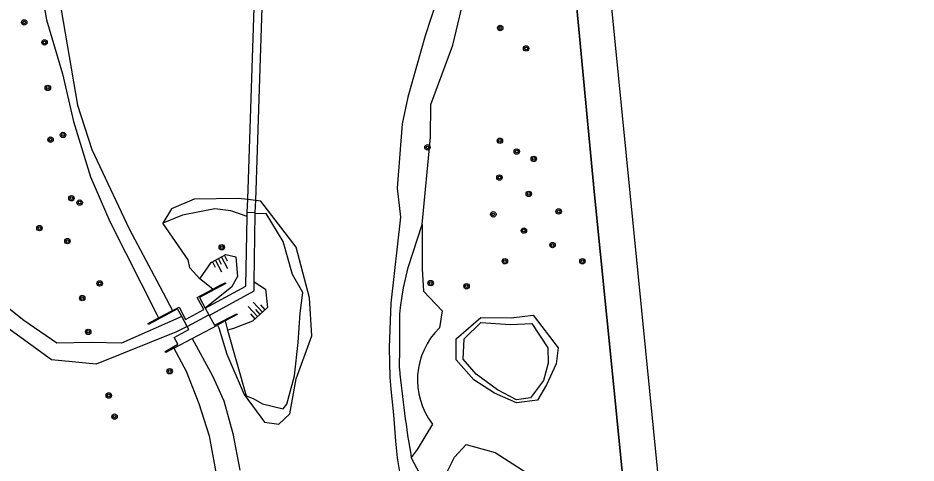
# Model space of a CAD drawing. Extents: x 125000 to 129004, y 397500 to 399008.
# Drawn here: x 127223.8 to 127356, y 397566.8 to 397632.3 of the extents above; entities that cross this region are included whole.
import ezdxf

# ---------------------------------------------------------------- set-up
doc = ezdxf.new("R2010")
doc.units = 0
for name, color, linetype in [('gg-afsc-lijn faunaraster', 7, 'Continuous'), ('gg-knt-bovenkant onderkant talud', 7, 'Continuous'), ('gg-knt-verharding', 7, 'Continuous'), ('gg-kntw-beschoeiing', 7, 'Continuous'), ('gg-kntw-bovenkant insteek waterloop', 7, 'Continuous'), ('gg-kntw-waterlijn', 7, 'Continuous'), ('gg-kwrk-kunstwerk niveau 01', 7, 'Continuous'), ('gg-kwrk-stuw', 7, 'Continuous'), ('gt-grn-groengrens', 7, 'Continuous'), ('gt-symb-boom', 7, 'Continuous'), ('gt-symb-talud symbool', 7, 'Continuous'), ('gx-grn-maaiveld', 7, 'Continuous')]:
    doc.layers.add(name, color=color, linetype=linetype)

# ---------------------------------------------------------------- blocks, each defined once
blk = doc.blocks.new('gt0-BOOM')
at = {"layer": 'gt-symb-boom'}
for radius in [0.4, 0.2]:
    blk.add_circle((0, 0), radius, dxfattribs=at)
blk = doc.blocks.new('gt0-TALUD_1')
at = {"layer": 'gt-symb-talud symbool'}
for p, q in [((-1, -1), (-1, 0)), ((-0.5, -2), (-0.5, 0)), ((0, -1), (0, 0)), ((0.5, -2), (0.5, 0)), ((1, -1), (1, 0))]:
    blk.add_line(p, q, dxfattribs=at)

msp = doc.modelspace()

# ---------------------------------------------------------------- linework, layer by layer
at = {"layer": 'gg-afsc-lijn faunaraster'}
msp.add_lwpolyline([(127299.63, 397702.31), (127308.7, 397606.31), (127311.41, 397579.46), (127316.01, 397532.97)], dxfattribs=at)
at = {"layer": 'gg-knt-bovenkant onderkant talud'}
msp.add_lwpolyline([(127258.59, 397593.5), (127260.26, 397592.39), (127260.54, 397589.71), (127258.32, 397587.68), (127255.54, 397586.63), (127254.67, 397586.39)], dxfattribs=at)
at = {"layer": 'gg-knt-verharding'}
for p, q in [((127257.56, 397603.1), (127257.57, 397603.72)), ((127258.59, 397593.5), (127258.75, 397603.5)), ((127258.75, 397603.5), (127258.75, 397603.7))]:
    msp.add_line(p, q, dxfattribs=at)
for points in [[(127251.37, 397589.62), (127257.36, 397592.86), (127257.56, 397603.1)], [(127251.96, 397588.54), (127258.57, 397592.15), (127258.59, 397593.5)]]:
    msp.add_lwpolyline(points, dxfattribs=at)
at = {"layer": 'gg-kntw-beschoeiing'}
for p, q in [((127249.46, 397585.17), (127252.47, 397579.66)), ((127252.47, 397579.66), (127254.11, 397575.96)), ((127254.11, 397575.96), (127255.45, 397571.15)), ((127255.45, 397571.15), (127256.48, 397565.78))]:
    msp.add_line(p, q, dxfattribs=at)
at = {"layer": 'gg-kntw-bovenkant insteek waterloop'}
for p, q in [((127244.26, 397588.67), (127244.5, 397588.19)), ((127254.29, 397587.73), (127254.67, 397586.39))]:
    msp.add_line(p, q, dxfattribs=at)
for points in [[(127283.3, 397601.94), (127284.55, 397614.76), (127284.61, 397619.61), (127287.85, 397628.34), (127293.11, 397650.61), (127296.62, 397668.08), (127296.44, 397674.4), (127295.29, 397687.52), (127293.23, 397690.06)], [(127223.43, 397680.78), (127223.98, 397667.86), (127224.18, 397658.59), (127225.12, 397648.85), (127226.56, 397640.3), (127228, 397632.07), (127230.36, 397624.11), (127231.98, 397617.08), (127234.49, 397608.96), (127237.34, 397602.35), (127244.26, 397588.67)], [(127257.56, 397603.1), (127255.14, 397603.95), (127252.78, 397604.23), (127248.03, 397603.31), (127245.11, 397602.13)], [(127254.67, 397586.39), (127257.38, 397576.71), (127258.41, 397576.33), (127259.8, 397575.52), (127262.84, 397574.78), (127263.41, 397575.47), (127264.52, 397579.66), (127265.06, 397584.58), (127265.37, 397588.87), (127265.73, 397591.91), (127264.24, 397594.57), (127262.87, 397599.45), (127260.33, 397603.57), (127258.75, 397603.5)], [(127279.98, 397580.72), (127280.04, 397583.82), (127280.01, 397587.84), (127280.05, 397588.73), (127280.12, 397589.69), (127280.37, 397591.39), (127280.59, 397592.6), (127281.25, 397595.58), (127283.3, 397601.94)], [(127246.75, 397583.73), (127248.57, 397580.33), (127250.41, 397575.57), (127251.95, 397570.83), (127253.01, 397565.18), (127253.62, 397560.15), (127253.31, 397554.09), (127252.53, 397547.89), (127251.78, 397543.05), (127251.31, 397541.06)], [(127283.77, 397549.36), (127286.61, 397557.52), (127284.27, 397562.85), (127281.72, 397567.62)]]:
    msp.add_lwpolyline(points, dxfattribs=at)
msp.add_arc((127442.73, 397595.74), 163.45, 185.272, 189.9052, dxfattribs=at)
at = {"layer": 'gg-kntw-waterlijn'}
msp.add_line((127258.81, 397605.46), (127257.63, 397605.6), dxfattribs=at)
for points in [[(127223.2, 397704.67), (127225.19, 397692.04), (127225.7, 397680.89), (127226.13, 397663.79), (127226.79, 397653.87), (127227.69, 397647.88), (127232.59, 397619.5), (127234.67, 397612.96), (127240.2, 397601.3), (127244.24, 397593.62), (127246.57, 397589.28)], [(127290.11, 397695.47), (127290.49, 397690.51), (127292.02, 397681.97), (127292.2, 397674.14), (127291.79, 397666.35), (127291.04, 397658.11), (127289.75, 397654.36), (127287.08, 397639.95), (127283.77, 397629.72), (127281.21, 397620.67), (127280.38, 397616.73), (127279.62, 397607.27), (127280.15, 397603.02), (127278.68, 397590.37), (127278.47, 397583.82), (127278.5, 397581.59), (127278.57, 397579.44), (127278.71, 397577.69), (127279.1, 397573.92), (127279.39, 397570.05), (127279.65, 397567.57), (127280.08, 397564.92), (127280.86, 397560.79)], [(127257.63, 397605.6), (127256.28, 397605.77), (127249.76, 397605.66), (127246.41, 397604.22), (127245.11, 397602.13)], [(127253.17, 397587.13), (127253.39, 397586.72), (127254.57, 397582.86), (127257.13, 397576.89), (127260.1, 397572.85), (127262.22, 397572.55), (127263.83, 397574.07), (127264.75, 397579.21), (127267.06, 397585.55), (127266.74, 397591.13), (127264.75, 397598.59), (127259.57, 397605.36), (127258.81, 397605.46)]]:
    msp.add_lwpolyline(points, dxfattribs=at)
at = {"layer": 'gg-kwrk-kunstwerk niveau 01'}
for p, q in [((127258.81, 397605.46), (127260.24, 397649.15)), ((127257.63, 397605.6), (127259.02, 397647.6)), ((127257.57, 397603.72), (127257.63, 397605.6)), ((127258.75, 397603.7), (127258.81, 397605.46)), ((127257.57, 397603.72), (127258.75, 397603.7))]:
    msp.add_line(p, q, dxfattribs=at)
at = {"layer": 'gg-kwrk-stuw'}
for p, q in [((127244.5, 397588.19), (127246.57, 397589.28)), ((127248.71, 397586.92), (127251.91, 397588.62)), ((127251.37, 397589.62), (127251.91, 397588.62)), ((127251.91, 397588.62), (127251.96, 397588.54)), ((127248.71, 397586.92), (127247.91, 397588.39))]:
    msp.add_line(p, q, dxfattribs=at)
for points in [[(127253.68, 397593.03), (127254.3, 397593.36), (127254.39, 397593.22), (127250.53, 397591.16), (127251.37, 397589.62)], [(127247.91, 397588.39), (127247.31, 397589.51), (127243.03, 397587.23), (127242.96, 397587.38), (127244.5, 397588.19)], [(127251.96, 397588.54), (127252.75, 397587.09), (127256.03, 397588.8), (127256.1, 397588.69)], [(127246.75, 397583.73), (127245.55, 397583.08), (127245.46, 397583.24), (127247.34, 397584.3), (127246.8, 397585.31), (127248.96, 397586.46), (127248.71, 397586.92)]]:
    msp.add_lwpolyline(points, dxfattribs=at)
at = {"layer": 'gt-grn-groengrens'}
for points in [[(127283.3, 397601.94), (127283.34, 397595.4), (127283.51, 397592.14), (127286.28, 397589.2), (127285.85, 397586.7)], [(127247.91, 397588.39), (127239.06, 397584.44), (127234.58, 397584.58), (127229.54, 397584.45), (127224.68, 397587.78), (127220.3, 397591.22)], [(127248.71, 397586.92), (127247.16, 397586.12), (127235.31, 397581.38), (127228.74, 397582.02), (127222.66, 397586.4), (127220.7, 397588.07)], [(127284.83, 397572.56), (127282.58, 397568.83), (127281.72, 397567.62)], [(127287.33, 397561.16), (127286.81, 397565.14), (127288.08, 397567.66), (127289.8, 397569.53), (127294.07, 397568.36), (127298.75, 397565.39), (127303.22, 397554.36), (127301.34, 397544.02), (127295.41, 397546.36), (127286.79, 397550.65)]]:
    msp.add_lwpolyline(points, dxfattribs=at)
msp.add_arc((127293.28, 397579.06), 10.66, 134.2107, 217.5627, dxfattribs=at)
at = {"layer": 'gx-grn-maaiveld'}
for p, q in [((127252.51, 397592.41), (127250.58, 397593.94)), ((127252.51, 397592.41), (127253.68, 397593.03)), ((127256.1, 397588.69), (127254.29, 397587.73)), ((127254.29, 397587.73), (127253.17, 397587.13)), ((127249.46, 397585.17), (127253.17, 397587.13)), ((127246.75, 397583.73), (127249.46, 397585.17)), ((127249.46, 397585.17), (127252.47, 397579.66)), ((127252.47, 397579.66), (127254.11, 397575.96)), ((127254.11, 397575.96), (127255.45, 397571.15)), ((127255.45, 397571.15), (127256.48, 397565.78))]:
    msp.add_line(p, q, dxfattribs=at)
for points in [[(127316.01, 397532.97), (127311.41, 397579.46), (127308.7, 397606.31), (127299.63, 397702.31)], [(127430.46, 397668.02), (127420.73, 397670.08), (127311.92, 397693.1), (127310.55, 397693.1), (127309.38, 397692.47), (127308.11, 397691.51), (127306.95, 397690.03), (127306.31, 397688.87), (127305.89, 397687.28), (127321.34, 397531.38), (127391.4, 397514.61)], [(127250.58, 397593.94), (127249.09, 397595.53), (127248.88, 397596.75), (127245.11, 397602.13)], [(127250.58, 397593.94), (127252.25, 397596.35), (127254.39, 397597.5), (127255.9, 397597.17), (127256.14, 397594.28), (127255.24, 397592.69), (127251.37, 397589.62)], [(127246.57, 397589.28), (127247.52, 397589.78), (127248.49, 397587.96), (127251.15, 397589.4), (127250.19, 397591.17), (127252.51, 397592.41)], [(127291.94, 397588.24), (127296.43, 397588.21), (127299.68, 397588.58), (127303.33, 397583.76), (127303.05, 397581.43), (127301.64, 397578.33), (127300.32, 397576.05), (127297.21, 397575.67), (127293.98, 397577.09), (127290.93, 397579.06), (127288.32, 397581.99), (127288.3, 397585.08), (127291.94, 397588.24)], [(127291.98, 397587.48), (127296.34, 397587.22), (127299.48, 397587.36), (127301.82, 397583.78), (127301.87, 397581.53), (127301.16, 397578.95), (127299.29, 397576.43), (127297.23, 397576.14), (127294.43, 397577.57), (127291.28, 397579.92), (127289.37, 397582.13), (127289.49, 397585.12), (127291.98, 397587.48)]]:
    msp.add_lwpolyline(points, dxfattribs=at)

# ---------------------------------------------------------------- block references
at = {"layer": 'gt-symb-boom'}
for p in [(127224.72, 397631.68), (127294.81, 397630.85), (127227.71, 397628.73), (127298.63, 397627.84), (127228.2, 397622.04), (127230.43, 397615.11), (127228.6, 397614.41), (127284.1, 397613.28), (127294.76, 397614.25), (127297.24, 397612.66), (127299.75, 397611.59), (127294.7, 397608.84), (127231.67, 397605.8), (127299.02, 397606.44), (127232.89, 397605.15), (127293.79, 397603.42), (127303.42, 397603.85), (127226.97, 397601.39), (127298.29, 397601.03), (127231.09, 397599.48), (127302.52, 397598.9), (127253.81, 397598.58), (127295.5, 397596.53), (127306.92, 397596.52), (127235.83, 397593.25), (127284.57, 397593.3), (127289.85, 397592.84), (127233.26, 397591.09), (127234.15, 397586.12), (127246.14, 397580.33), (127237.17, 397576.76), (127238.02, 397573.64)]:
    msp.add_blockref('gt0-BOOM', p, dxfattribs=at)
at = {"layer": 'gt-symb-talud symbool'}
for p, xscale, yscale, rotation in [((127253.32, 397596.93), 0.9998824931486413, 0.9998824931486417, 28.10282356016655), ((127259.43, 397588.7), 0.9994598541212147, 0.999459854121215, -137.5951995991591)]:
    msp.add_blockref('gt0-TALUD_1', p, dxfattribs=dict(at, xscale=xscale, yscale=yscale, rotation=rotation))

doc.saveas('drawing.dxf')
